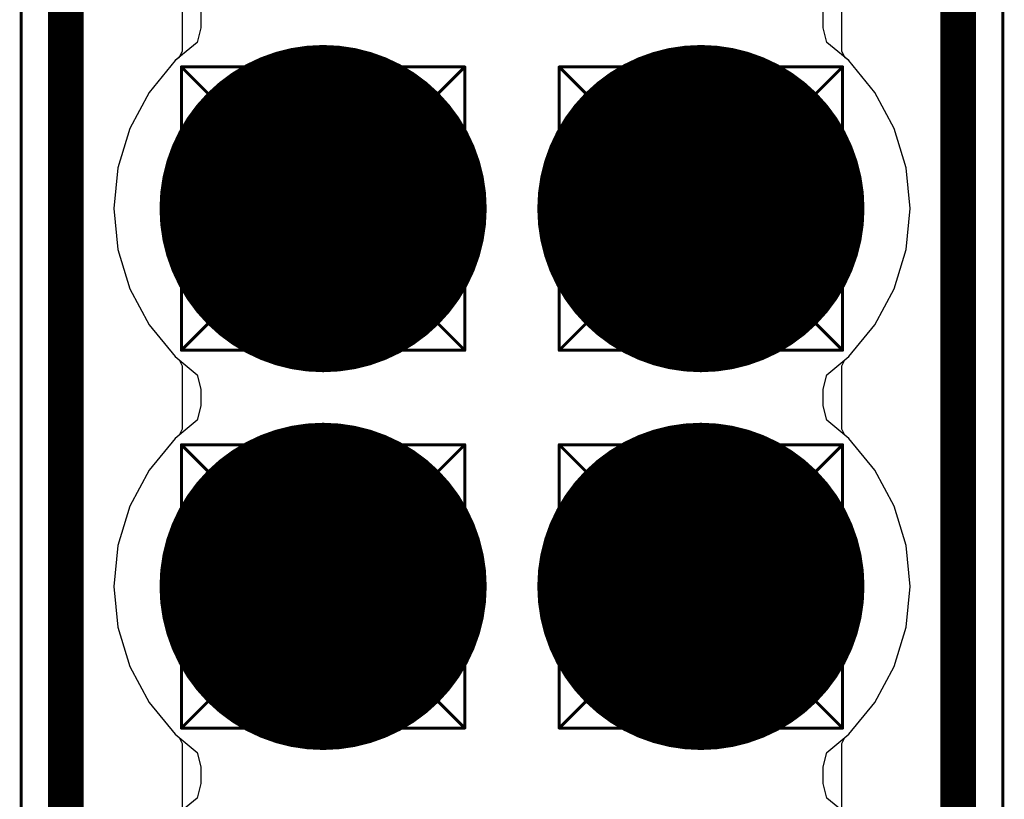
# Model space of a CAD drawing. Header units: millimetres. Extents: x 138 to 555, y 26 to 334.
# Tile 434 of 656: x 209.28 to 212.59, y 299.55 to 302.17. Entities that reach past the tile are written whole.
import ezdxf

# ---------------------------------------------------------------- set-up
doc = ezdxf.new("R2010")
doc.units = ezdxf.units.MM
for name, color, linetype in [('BottomLayer', 5, 'Continuous'), ('BottomSolder', 6, 'Continuous'), ('DrillDrawing', 1, 'Continuous'), ('Mechanical20', 56, 'Continuous'), ('Mechanical27', 56, 'Continuous'), ('MidLayer1', 16, 'Continuous'), ('MidLayer2', 76, 'Continuous'), ('MidLayer3', 90, 'Continuous'), ('MidLayer4', 156, 'Continuous'), ('MultiLayer', 9, 'Continuous'), ('PadHoleLayer', 156, 'Continuous'), ('TopLayer', 1, 'Continuous'), ('TopOverlay', 2, 'Continuous'), ('TopSolder', 216, 'Continuous')]:
    doc.layers.add(name, color=color, linetype=linetype)

# ---------------------------------------------------------------- blocks, each defined once
blk = doc.blocks.new('CON_FCI_20021311_XXX20XXLF_MOD_MB1299_953')
at = {"layer": 'BottomLayer', "const_width": 0.5}
for points in [[(-3.425, 0.635, 1), (-2.925, 0.635, 1)], [(-2.155, 0.635, 1), (-1.655, 0.635, 1)], [(-3.425, -0.635, 1), (-2.925, -0.635, 1)], [(-2.155, -0.635, 1), (-1.655, -0.635, 1)]]:
    blk.add_lwpolyline(points, format="xyb", close=True, dxfattribs=at)
at = {"layer": 'BottomSolder', "const_width": 0.55}
for points in [[(-3.45, 0.635, 1), (-2.9, 0.635, 1)], [(-2.18, 0.635, 1), (-1.63, 0.635, 1)], [(-3.45, -0.635, 1), (-2.9, -0.635, 1)], [(-2.18, -0.635, 1), (-1.63, -0.635, 1)]]:
    blk.add_lwpolyline(points, format="xyb", close=True, dxfattribs=at)
at = {"layer": 'Mechanical20', "const_width": 0.01}
for points in [[(6.725, 1.65), (-6.725, 1.65)], [(6.725, -1.65), (-6.725, -1.65)]]:
    blk.add_lwpolyline(points, dxfattribs=at)
at = {"layer": 'Mechanical27', "const_width": 0.01}
for points in [[(6.58, 1.5), (-6.58, 1.5)], [(-3.4925, 0.9525), (-3.6512, 1.1113)], [(-2.6987, 1.1113), (-3.6512, 1.1113)], [(-3.6512, 0.1588), (-3.6512, 1.1113)], [(-2.8575, 0.9525), (-2.6987, 1.1113)], [(-2.6987, 0.1588), (-2.6987, 1.1113)], [(-2.2225, 0.9525), (-2.3812, 1.1113)], [(-1.4287, 1.1113), (-2.3812, 1.1113)], [(-2.3812, 0.1588), (-2.3812, 1.1113)], [(-1.5875, 0.9525), (-1.4287, 1.1113)], [(-1.4287, 0.1588), (-1.4287, 1.1113)], [(-2.8575, 0.9525), (-3.4925, 0.9525)], [(-3.4925, 0.3175), (-3.4925, 0.9525)], [(-2.8575, 0.3175), (-2.8575, 0.9525)], [(-1.5875, 0.9525), (-2.2225, 0.9525)], [(-2.2225, 0.3175), (-2.2225, 0.9525)], [(-1.5875, 0.3175), (-1.5875, 0.9525)], [(-3.6512, 0.1588), (-3.4925, 0.3175)], [(-2.8575, 0.3175), (-3.4925, 0.3175)], [(-2.6987, 0.1588), (-2.8575, 0.3175)], [(-2.3812, 0.1588), (-2.2225, 0.3175)], [(-1.5875, 0.3175), (-2.2225, 0.3175)], [(-1.4287, 0.1588), (-1.5875, 0.3175)], [(-2.6987, 0.1588), (-3.6512, 0.1588)], [(-1.4287, 0.1588), (-2.3812, 0.1588)], [(-3.4925, -0.3175), (-3.6512, -0.1588)], [(-2.6987, -0.1588), (-3.6512, -0.1588)], [(-3.6512, -1.1113), (-3.6512, -0.1588)], [(-2.8575, -0.3175), (-2.6987, -0.1588)], [(-2.6987, -1.1113), (-2.6987, -0.1588)], [(-2.2225, -0.3175), (-2.3812, -0.1588)], [(-1.4287, -0.1588), (-2.3812, -0.1588)], [(-2.3812, -1.1113), (-2.3812, -0.1588)], [(-1.5875, -0.3175), (-1.4287, -0.1588)], [(-1.4287, -1.1113), (-1.4287, -0.1588)], [(-2.8575, -0.3175), (-3.4925, -0.3175)], [(-3.4925, -0.9525), (-3.4925, -0.3175)], [(-2.8575, -0.9525), (-2.8575, -0.3175)], [(-1.5875, -0.3175), (-2.2225, -0.3175)], [(-2.2225, -0.9525), (-2.2225, -0.3175)], [(-1.5875, -0.9525), (-1.5875, -0.3175)], [(-3.6512, -1.1113), (-3.4925, -0.9525)], [(-2.8575, -0.9525), (-3.4925, -0.9525)], [(-2.6987, -1.1113), (-2.8575, -0.9525)], [(-2.3812, -1.1113), (-2.2225, -0.9525)], [(-1.5875, -0.9525), (-2.2225, -0.9525)], [(-1.4287, -1.1113), (-1.5875, -0.9525)], [(-2.6987, -1.1113), (-3.6512, -1.1113)], [(-1.4287, -1.1113), (-2.3812, -1.1113)], [(6.58, -1.5), (-6.58, -1.5)]]:
    blk.add_lwpolyline(points, dxfattribs=at)
at = {"layer": 'Mechanical27', "const_width": 0.005}
for points in [[(-3.6537, 1.1113, 1), (-3.6487, 1.1113, 1)], [(-3.6537, 1.1113, 1), (-3.6487, 1.1113, 1)], [(-3.6537, 1.1113, 1), (-3.6487, 1.1113, 1)], [(-2.7012, 1.1113, 1), (-2.6962, 1.1113, 1)], [(-2.7012, 1.1113, 1), (-2.6962, 1.1113, 1)], [(-2.7012, 1.1113, 1), (-2.6962, 1.1113, 1)], [(-2.3837, 1.1113, 1), (-2.3787, 1.1113, 1)], [(-2.3837, 1.1113, 1), (-2.3787, 1.1113, 1)], [(-2.3837, 1.1113, 1), (-2.3787, 1.1113, 1)], [(-1.4312, 1.1113, 1), (-1.4262, 1.1113, 1)], [(-1.4312, 1.1113, 1), (-1.4262, 1.1113, 1)], [(-1.4312, 1.1113, 1), (-1.4262, 1.1113, 1)], [(-3.495, 0.9525, 1), (-3.49, 0.9525, 1)], [(-3.495, 0.9525, 1), (-3.49, 0.9525, 1)], [(-3.495, 0.9525, 1), (-3.49, 0.9525, 1)], [(-2.86, 0.9525, 1), (-2.855, 0.9525, 1)], [(-2.86, 0.9525, 1), (-2.855, 0.9525, 1)], [(-2.86, 0.9525, 1), (-2.855, 0.9525, 1)], [(-2.225, 0.9525, 1), (-2.22, 0.9525, 1)], [(-2.225, 0.9525, 1), (-2.22, 0.9525, 1)], [(-2.225, 0.9525, 1), (-2.22, 0.9525, 1)], [(-1.59, 0.9525, 1), (-1.585, 0.9525, 1)], [(-1.59, 0.9525, 1), (-1.585, 0.9525, 1)], [(-1.59, 0.9525, 1), (-1.585, 0.9525, 1)], [(-3.495, 0.3175, 1), (-3.49, 0.3175, 1)], [(-3.495, 0.3175, 1), (-3.49, 0.3175, 1)], [(-3.495, 0.3175, 1), (-3.49, 0.3175, 1)], [(-2.86, 0.3175, 1), (-2.855, 0.3175, 1)], [(-2.86, 0.3175, 1), (-2.855, 0.3175, 1)], [(-2.86, 0.3175, 1), (-2.855, 0.3175, 1)], [(-2.225, 0.3175, 1), (-2.22, 0.3175, 1)], [(-2.225, 0.3175, 1), (-2.22, 0.3175, 1)], [(-2.225, 0.3175, 1), (-2.22, 0.3175, 1)], [(-1.59, 0.3175, 1), (-1.585, 0.3175, 1)], [(-1.59, 0.3175, 1), (-1.585, 0.3175, 1)], [(-1.59, 0.3175, 1), (-1.585, 0.3175, 1)], [(-3.6537, 0.1588, 1), (-3.6487, 0.1588, 1)], [(-3.6537, 0.1588, 1), (-3.6487, 0.1588, 1)], [(-3.6537, 0.1588, 1), (-3.6487, 0.1588, 1)], [(-2.7012, 0.1588, 1), (-2.6962, 0.1588, 1)], [(-2.7012, 0.1588, 1), (-2.6962, 0.1588, 1)], [(-2.7012, 0.1588, 1), (-2.6962, 0.1588, 1)], [(-2.3837, 0.1588, 1), (-2.3787, 0.1588, 1)], [(-2.3837, 0.1588, 1), (-2.3787, 0.1588, 1)], [(-2.3837, 0.1588, 1), (-2.3787, 0.1588, 1)], [(-1.4312, 0.1588, 1), (-1.4262, 0.1588, 1)], [(-1.4312, 0.1588, 1), (-1.4262, 0.1588, 1)], [(-1.4312, 0.1588, 1), (-1.4262, 0.1588, 1)], [(-3.6537, -0.1588, 1), (-3.6487, -0.1588, 1)], [(-3.6537, -0.1588, 1), (-3.6487, -0.1588, 1)], [(-3.6537, -0.1588, 1), (-3.6487, -0.1588, 1)], [(-2.7012, -0.1588, 1), (-2.6962, -0.1588, 1)], [(-2.7012, -0.1588, 1), (-2.6962, -0.1588, 1)], [(-2.7012, -0.1588, 1), (-2.6962, -0.1588, 1)], [(-2.3837, -0.1588, 1), (-2.3787, -0.1588, 1)], [(-2.3837, -0.1588, 1), (-2.3787, -0.1588, 1)], [(-2.3837, -0.1588, 1), (-2.3787, -0.1588, 1)], [(-1.4312, -0.1588, 1), (-1.4262, -0.1588, 1)], [(-1.4312, -0.1588, 1), (-1.4262, -0.1588, 1)], [(-1.4312, -0.1588, 1), (-1.4262, -0.1588, 1)], [(-3.495, -0.3175, 1), (-3.49, -0.3175, 1)], [(-3.495, -0.3175, 1), (-3.49, -0.3175, 1)], [(-3.495, -0.3175, 1), (-3.49, -0.3175, 1)], [(-2.86, -0.3175, 1), (-2.855, -0.3175, 1)], [(-2.86, -0.3175, 1), (-2.855, -0.3175, 1)], [(-2.86, -0.3175, 1), (-2.855, -0.3175, 1)], [(-2.225, -0.3175, 1), (-2.22, -0.3175, 1)], [(-2.225, -0.3175, 1), (-2.22, -0.3175, 1)], [(-2.225, -0.3175, 1), (-2.22, -0.3175, 1)], [(-1.59, -0.3175, 1), (-1.585, -0.3175, 1)], [(-1.59, -0.3175, 1), (-1.585, -0.3175, 1)], [(-1.59, -0.3175, 1), (-1.585, -0.3175, 1)], [(-3.495, -0.9525, 1), (-3.49, -0.9525, 1)], [(-3.495, -0.9525, 1), (-3.49, -0.9525, 1)], [(-3.495, -0.9525, 1), (-3.49, -0.9525, 1)], [(-2.86, -0.9525, 1), (-2.855, -0.9525, 1)], [(-2.86, -0.9525, 1), (-2.855, -0.9525, 1)], [(-2.86, -0.9525, 1), (-2.855, -0.9525, 1)], [(-2.225, -0.9525, 1), (-2.22, -0.9525, 1)], [(-2.225, -0.9525, 1), (-2.22, -0.9525, 1)], [(-2.225, -0.9525, 1), (-2.22, -0.9525, 1)], [(-1.59, -0.9525, 1), (-1.585, -0.9525, 1)], [(-1.59, -0.9525, 1), (-1.585, -0.9525, 1)], [(-1.59, -0.9525, 1), (-1.585, -0.9525, 1)], [(-3.6537, -1.1113, 1), (-3.6487, -1.1113, 1)], [(-3.6537, -1.1113, 1), (-3.6487, -1.1113, 1)], [(-3.6537, -1.1113, 1), (-3.6487, -1.1113, 1)], [(-2.7012, -1.1113, 1), (-2.6962, -1.1113, 1)], [(-2.7012, -1.1113, 1), (-2.6962, -1.1113, 1)], [(-2.7012, -1.1113, 1), (-2.6962, -1.1113, 1)], [(-2.3837, -1.1113, 1), (-2.3787, -1.1113, 1)], [(-2.3837, -1.1113, 1), (-2.3787, -1.1113, 1)], [(-2.3837, -1.1113, 1), (-2.3787, -1.1113, 1)], [(-1.4312, -1.1113, 1), (-1.4262, -1.1113, 1)], [(-1.4312, -1.1113, 1), (-1.4262, -1.1113, 1)], [(-1.4312, -1.1113, 1), (-1.4262, -1.1113, 1)]]:
    blk.add_lwpolyline(points, format="xyb", close=True, dxfattribs=at)
at = {"layer": 'MidLayer1', "const_width": 0.5}
for points in [[(-3.425, 0.635, 1), (-2.925, 0.635, 1)], [(-2.155, 0.635, 1), (-1.655, 0.635, 1)], [(-3.425, -0.635, 1), (-2.925, -0.635, 1)], [(-2.155, -0.635, 1), (-1.655, -0.635, 1)]]:
    blk.add_lwpolyline(points, format="xyb", close=True, dxfattribs=at)
at = {"layer": 'MidLayer2', "const_width": 0.5}
for points in [[(-3.425, 0.635, 1), (-2.925, 0.635, 1)], [(-2.155, 0.635, 1), (-1.655, 0.635, 1)], [(-3.425, -0.635, 1), (-2.925, -0.635, 1)], [(-2.155, -0.635, 1), (-1.655, -0.635, 1)]]:
    blk.add_lwpolyline(points, format="xyb", close=True, dxfattribs=at)
at = {"layer": 'MidLayer3', "const_width": 0.5}
for points in [[(-3.425, 0.635, 1), (-2.925, 0.635, 1)], [(-2.155, 0.635, 1), (-1.655, 0.635, 1)], [(-3.425, -0.635, 1), (-2.925, -0.635, 1)], [(-2.155, -0.635, 1), (-1.655, -0.635, 1)]]:
    blk.add_lwpolyline(points, format="xyb", close=True, dxfattribs=at)
at = {"layer": 'MidLayer4', "const_width": 0.5}
for points in [[(-3.425, 0.635, 1), (-2.925, 0.635, 1)], [(-2.155, 0.635, 1), (-1.655, 0.635, 1)], [(-3.425, -0.635, 1), (-2.925, -0.635, 1)], [(-2.155, -0.635, 1), (-1.655, -0.635, 1)]]:
    blk.add_lwpolyline(points, format="xyb", close=True, dxfattribs=at)
at = {"layer": 'MultiLayer', "const_width": 0.5}
for points in [[(-3.425, 0.635, 1), (-2.925, 0.635, 1)], [(-2.155, 0.635, 1), (-1.655, 0.635, 1)], [(-3.425, -0.635, 1), (-2.925, -0.635, 1)], [(-2.155, -0.635, 1), (-1.655, -0.635, 1)]]:
    blk.add_lwpolyline(points, format="xyb", close=True, dxfattribs=at)
at = {"layer": 'PadHoleLayer', "const_width": 0.35}
for points in [[(-3.35, 0.635, 1), (-3, 0.635, 1)], [(-2.08, 0.635, 1), (-1.73, 0.635, 1)], [(-3.35, -0.635, 1), (-3, -0.635, 1)], [(-2.08, -0.635, 1), (-1.73, -0.635, 1)]]:
    blk.add_lwpolyline(points, format="xyb", close=True, dxfattribs=at)
at = {"layer": 'TopLayer', "const_width": 0.5}
for points in [[(-3.425, 0.635, 1), (-2.925, 0.635, 1)], [(-2.155, 0.635, 1), (-1.655, 0.635, 1)], [(-3.425, -0.635, 1), (-2.925, -0.635, 1)], [(-2.155, -0.635, 1), (-1.655, -0.635, 1)]]:
    blk.add_lwpolyline(points, format="xyb", close=True, dxfattribs=at)
at = {"layer": 'TopOverlay', "const_width": 0.12}
for points in [[(6.58, 1.5), (-6.58, 1.5)], [(6.58, -1.5), (-6.58, -1.5)]]:
    blk.add_lwpolyline(points, dxfattribs=at)
at = {"layer": 'TopSolder', "const_width": 0.55}
for points in [[(-3.45, 0.635, 1), (-2.9, 0.635, 1)], [(-2.18, 0.635, 1), (-1.63, 0.635, 1)], [(-3.45, -0.635, 1), (-2.9, -0.635, 1)], [(-2.18, -0.635, 1), (-1.63, -0.635, 1)]]:
    blk.add_lwpolyline(points, format="xyb", close=True, dxfattribs=at)

msp = doc.modelspace()

# ---------------------------------------------------------------- linework, layer by layer
at = {"layer": 'BottomLayer'}
for p, q in [((209.8292, 302.2742), (209.8292, 302.0616)), ((212.0458, 302.0616), (212.0458, 302.2742)), ((209.8184, 302.0412), (209.8051, 302.0303)), ((209.8292, 302.0616), (209.8184, 302.0412)), ((212.0566, 302.0412), (212.0458, 302.0616)), ((212.0699, 302.0303), (212.0566, 302.0412)), ((209.8051, 302.0303), (209.7177, 301.9237)), ((212.1573, 301.9237), (212.0699, 302.0303)), ((209.7177, 301.9237), (209.6527, 301.8021)), ((212.2223, 301.8021), (212.1573, 301.9237)), ((209.6527, 301.8021), (209.6126, 301.6701)), ((212.2624, 301.6701), (212.2223, 301.8021)), ((209.6126, 301.6701), (209.5991, 301.5329)), ((212.2759, 301.5329), (212.2624, 301.6701)), ((209.5991, 301.5329), (209.6126, 301.3957)), ((212.2624, 301.3957), (212.2759, 301.5329)), ((209.6126, 301.3957), (209.6527, 301.2637)), ((212.2223, 301.2637), (212.2624, 301.3957)), ((209.6527, 301.2637), (209.7177, 301.1421)), ((212.1573, 301.1421), (212.2223, 301.2637)), ((209.7177, 301.1421), (209.8051, 301.0356)), ((212.0699, 301.0356), (212.1573, 301.1421)), ((209.8051, 301.0356), (209.8184, 301.0247)), ((209.8184, 301.0247), (209.8292, 301.0042)), ((212.0458, 301.0042), (212.0566, 301.0247)), ((212.0566, 301.0247), (212.0699, 301.0356)), ((209.8292, 301.0042), (209.8292, 300.7916)), ((212.0458, 300.7916), (212.0458, 301.0042)), ((209.8292, 300.7916), (209.8184, 300.7712)), ((212.0566, 300.7712), (212.0458, 300.7916)), ((209.8051, 300.7603), (209.7177, 300.6537)), ((209.8184, 300.7712), (209.8051, 300.7603)), ((212.0699, 300.7603), (212.0566, 300.7712)), ((212.1573, 300.6537), (212.0699, 300.7603)), ((209.7177, 300.6537), (209.6527, 300.5321)), ((212.2223, 300.5321), (212.1573, 300.6537)), ((209.6527, 300.5321), (209.6126, 300.4001)), ((212.2624, 300.4001), (212.2223, 300.5321)), ((209.6126, 300.4001), (209.5991, 300.2629)), ((212.2759, 300.2629), (212.2624, 300.4001)), ((209.5991, 300.2629), (209.6126, 300.1257)), ((212.2624, 300.1257), (212.2759, 300.2629)), ((209.6126, 300.1257), (209.6527, 299.9937)), ((212.2223, 299.9937), (212.2624, 300.1257)), ((209.6527, 299.9937), (209.7177, 299.8721)), ((212.1573, 299.8721), (212.2223, 299.9937)), ((209.7177, 299.8721), (209.8051, 299.7656)), ((212.0699, 299.7656), (212.1573, 299.8721)), ((209.8051, 299.7656), (209.8184, 299.7547)), ((209.8184, 299.7547), (209.8292, 299.7342)), ((212.0458, 299.7342), (212.0566, 299.7547)), ((212.0566, 299.7547), (212.0699, 299.7656)), ((209.8292, 299.7342), (209.8292, 299.5216)), ((212.0458, 299.5216), (212.0458, 299.7342))]:
    msp.add_line(p, q, dxfattribs=at)
at = {"layer": 'DrillDrawing', "const_width": 0.0508}
for points in [[(210.1755, 301.6599), (210.3025, 301.7869)], [(210.3025, 301.7869), (210.4295, 301.6599)], [(211.4455, 301.6599), (211.5725, 301.7869)], [(211.5725, 301.7869), (211.6995, 301.6599)], [(210.2263, 301.6091), (210.3025, 301.6853)], [(210.3025, 301.6853), (210.3787, 301.6091)], [(211.4963, 301.6091), (211.5725, 301.6853)], [(211.5725, 301.6853), (211.6487, 301.6091)], [(210.0485, 301.6599), (210.1755, 301.5329)], [(210.0485, 301.6599), (210.1755, 301.6599)], [(210.4295, 301.6599), (210.5565, 301.6599)], [(210.4295, 301.5329), (210.5565, 301.6599)], [(211.3185, 301.6599), (211.4455, 301.5329)], [(211.3185, 301.6599), (211.4455, 301.6599)], [(211.6995, 301.6599), (211.8265, 301.6599)], [(211.6995, 301.5329), (211.8265, 301.6599)], [(210.1501, 301.6091), (210.2263, 301.5329)], [(210.1501, 301.6091), (210.2263, 301.6091)], [(210.3787, 301.6091), (210.4549, 301.6091)], [(210.3787, 301.5329), (210.4549, 301.6091)], [(211.4201, 301.6091), (211.4963, 301.5329)], [(211.4201, 301.6091), (211.4963, 301.6091)], [(211.6487, 301.6091), (211.7249, 301.6091)], [(211.6487, 301.5329), (211.7249, 301.6091)], [(210.0485, 301.4059), (210.1755, 301.5329)], [(210.1501, 301.4567), (210.2263, 301.5329)], [(210.3787, 301.5329), (210.4549, 301.4567)], [(210.4295, 301.5329), (210.5565, 301.4059)], [(211.3185, 301.4059), (211.4455, 301.5329)], [(211.4201, 301.4567), (211.4963, 301.5329)], [(211.6487, 301.5329), (211.7249, 301.4567)], [(211.6995, 301.5329), (211.8265, 301.4059)], [(210.1501, 301.4567), (210.2263, 301.4567)], [(210.2263, 301.4567), (210.3025, 301.3805)], [(210.3025, 301.3805), (210.3787, 301.4567)], [(210.3787, 301.4567), (210.4549, 301.4567)], [(211.4201, 301.4567), (211.4963, 301.4567)], [(211.4963, 301.4567), (211.5725, 301.3805)], [(211.5725, 301.3805), (211.6487, 301.4567)], [(211.6487, 301.4567), (211.7249, 301.4567)], [(210.0485, 301.4059), (210.1755, 301.4059)], [(210.1755, 301.4059), (210.3025, 301.2789)], [(210.3025, 301.2789), (210.4295, 301.4059)], [(210.4295, 301.4059), (210.5565, 301.4059)], [(211.3185, 301.4059), (211.4455, 301.4059)], [(211.4455, 301.4059), (211.5725, 301.2789)], [(211.5725, 301.2789), (211.6995, 301.4059)], [(211.6995, 301.4059), (211.8265, 301.4059)], [(210.1755, 300.3899), (210.3025, 300.5169)], [(210.3025, 300.5169), (210.4295, 300.3899)], [(211.4455, 300.3899), (211.5725, 300.5169)], [(211.5725, 300.5169), (211.6995, 300.3899)], [(210.2263, 300.3391), (210.3025, 300.4153)], [(210.3025, 300.4153), (210.3787, 300.3391)], [(211.4963, 300.3391), (211.5725, 300.4153)], [(211.5725, 300.4153), (211.6487, 300.3391)], [(210.0485, 300.3899), (210.1755, 300.2629)], [(210.0485, 300.3899), (210.1755, 300.3899)], [(210.4295, 300.3899), (210.5565, 300.3899)], [(210.4295, 300.2629), (210.5565, 300.3899)], [(211.3185, 300.3899), (211.4455, 300.2629)], [(211.3185, 300.3899), (211.4455, 300.3899)], [(211.6995, 300.3899), (211.8265, 300.3899)], [(211.6995, 300.2629), (211.8265, 300.3899)], [(210.1501, 300.3391), (210.2263, 300.2629)], [(210.1501, 300.3391), (210.2263, 300.3391)], [(210.3787, 300.3391), (210.4549, 300.3391)], [(210.3787, 300.2629), (210.4549, 300.3391)], [(211.4201, 300.3391), (211.4963, 300.2629)], [(211.4201, 300.3391), (211.4963, 300.3391)], [(211.6487, 300.3391), (211.7249, 300.3391)], [(211.6487, 300.2629), (211.7249, 300.3391)], [(210.0485, 300.1359), (210.1755, 300.2629)], [(210.1501, 300.1867), (210.2263, 300.2629)], [(210.3787, 300.2629), (210.4549, 300.1867)], [(210.4295, 300.2629), (210.5565, 300.1359)], [(211.3185, 300.1359), (211.4455, 300.2629)], [(211.4201, 300.1867), (211.4963, 300.2629)], [(211.6487, 300.2629), (211.7249, 300.1867)], [(211.6995, 300.2629), (211.8265, 300.1359)], [(210.1501, 300.1867), (210.2263, 300.1867)], [(210.2263, 300.1867), (210.3025, 300.1105)], [(210.3025, 300.1105), (210.3787, 300.1867)], [(210.3787, 300.1867), (210.4549, 300.1867)], [(211.4201, 300.1867), (211.4963, 300.1867)], [(211.4963, 300.1867), (211.5725, 300.1105)], [(211.5725, 300.1105), (211.6487, 300.1867)], [(211.6487, 300.1867), (211.7249, 300.1867)], [(210.0485, 300.1359), (210.1755, 300.1359)], [(210.1755, 300.1359), (210.3025, 300.0089)], [(210.3025, 300.0089), (210.4295, 300.1359)], [(210.4295, 300.1359), (210.5565, 300.1359)], [(211.3185, 300.1359), (211.4455, 300.1359)], [(211.4455, 300.1359), (211.5725, 300.0089)], [(211.5725, 300.0089), (211.6995, 300.1359)], [(211.6995, 300.1359), (211.8265, 300.1359)]]:
    msp.add_lwpolyline(points, dxfattribs=at)
at = {"layer": 'DrillDrawing', "const_width": 0.0254}
for points in [[(210.2898, 301.7869, 1), (210.3152, 301.7869, 1)], [(210.2898, 301.7869, 1), (210.3152, 301.7869, 1)], [(211.5598, 301.7869, 1), (211.5852, 301.7869, 1)], [(211.5598, 301.7869, 1), (211.5852, 301.7869, 1)], [(210.2898, 301.6853, 1), (210.3152, 301.6853, 1)], [(210.2898, 301.6853, 1), (210.3152, 301.6853, 1)], [(211.5598, 301.6853, 1), (211.5852, 301.6853, 1)], [(211.5598, 301.6853, 1), (211.5852, 301.6853, 1)], [(210.0358, 301.6599, 1), (210.0612, 301.6599, 1)], [(210.0358, 301.6599, 1), (210.0612, 301.6599, 1)], [(210.1628, 301.6599, 1), (210.1882, 301.6599, 1)], [(210.1628, 301.6599, 1), (210.1882, 301.6599, 1)], [(210.4168, 301.6599, 1), (210.4422, 301.6599, 1)], [(210.4168, 301.6599, 1), (210.4422, 301.6599, 1)], [(210.5438, 301.6599, 1), (210.5692, 301.6599, 1)], [(210.5438, 301.6599, 1), (210.5692, 301.6599, 1)], [(211.3058, 301.6599, 1), (211.3312, 301.6599, 1)], [(211.3058, 301.6599, 1), (211.3312, 301.6599, 1)], [(211.4328, 301.6599, 1), (211.4582, 301.6599, 1)], [(211.4328, 301.6599, 1), (211.4582, 301.6599, 1)], [(211.6868, 301.6599, 1), (211.7122, 301.6599, 1)], [(211.6868, 301.6599, 1), (211.7122, 301.6599, 1)], [(211.8138, 301.6599, 1), (211.8392, 301.6599, 1)], [(211.8138, 301.6599, 1), (211.8392, 301.6599, 1)], [(210.1374, 301.6091, 1), (210.1628, 301.6091, 1)], [(210.1374, 301.6091, 1), (210.1628, 301.6091, 1)], [(210.2136, 301.6091, 1), (210.239, 301.6091, 1)], [(210.2136, 301.6091, 1), (210.239, 301.6091, 1)], [(210.366, 301.6091, 1), (210.3914, 301.6091, 1)], [(210.366, 301.6091, 1), (210.3914, 301.6091, 1)], [(210.4422, 301.6091, 1), (210.4676, 301.6091, 1)], [(210.4422, 301.6091, 1), (210.4676, 301.6091, 1)], [(211.4074, 301.6091, 1), (211.4328, 301.6091, 1)], [(211.4074, 301.6091, 1), (211.4328, 301.6091, 1)], [(211.4836, 301.6091, 1), (211.509, 301.6091, 1)], [(211.4836, 301.6091, 1), (211.509, 301.6091, 1)], [(211.636, 301.6091, 1), (211.6614, 301.6091, 1)], [(211.636, 301.6091, 1), (211.6614, 301.6091, 1)], [(211.7122, 301.6091, 1), (211.7376, 301.6091, 1)], [(211.7122, 301.6091, 1), (211.7376, 301.6091, 1)], [(210.1628, 301.5329, 1), (210.1882, 301.5329, 1)], [(210.1628, 301.5329, 1), (210.1882, 301.5329, 1)], [(210.2136, 301.5329, 1), (210.239, 301.5329, 1)], [(210.2136, 301.5329, 1), (210.239, 301.5329, 1)], [(210.366, 301.5329, 1), (210.3914, 301.5329, 1)], [(210.366, 301.5329, 1), (210.3914, 301.5329, 1)], [(210.4168, 301.5329, 1), (210.4422, 301.5329, 1)], [(210.4168, 301.5329, 1), (210.4422, 301.5329, 1)], [(211.4328, 301.5329, 1), (211.4582, 301.5329, 1)], [(211.4328, 301.5329, 1), (211.4582, 301.5329, 1)], [(211.4836, 301.5329, 1), (211.509, 301.5329, 1)], [(211.4836, 301.5329, 1), (211.509, 301.5329, 1)], [(211.636, 301.5329, 1), (211.6614, 301.5329, 1)], [(211.636, 301.5329, 1), (211.6614, 301.5329, 1)], [(211.6868, 301.5329, 1), (211.7122, 301.5329, 1)], [(211.6868, 301.5329, 1), (211.7122, 301.5329, 1)], [(210.1374, 301.4567, 1), (210.1628, 301.4567, 1)], [(210.1374, 301.4567, 1), (210.1628, 301.4567, 1)], [(210.2136, 301.4567, 1), (210.239, 301.4567, 1)], [(210.2136, 301.4567, 1), (210.239, 301.4567, 1)], [(210.366, 301.4567, 1), (210.3914, 301.4567, 1)], [(210.366, 301.4567, 1), (210.3914, 301.4567, 1)], [(210.4422, 301.4567, 1), (210.4676, 301.4567, 1)], [(210.4422, 301.4567, 1), (210.4676, 301.4567, 1)], [(211.4074, 301.4567, 1), (211.4328, 301.4567, 1)], [(211.4074, 301.4567, 1), (211.4328, 301.4567, 1)], [(211.4836, 301.4567, 1), (211.509, 301.4567, 1)], [(211.4836, 301.4567, 1), (211.509, 301.4567, 1)], [(211.636, 301.4567, 1), (211.6614, 301.4567, 1)], [(211.636, 301.4567, 1), (211.6614, 301.4567, 1)], [(211.7122, 301.4567, 1), (211.7376, 301.4567, 1)], [(211.7122, 301.4567, 1), (211.7376, 301.4567, 1)], [(210.0358, 301.4059, 1), (210.0612, 301.4059, 1)], [(210.0358, 301.4059, 1), (210.0612, 301.4059, 1)], [(210.1628, 301.4059, 1), (210.1882, 301.4059, 1)], [(210.1628, 301.4059, 1), (210.1882, 301.4059, 1)], [(210.4168, 301.4059, 1), (210.4422, 301.4059, 1)], [(210.4168, 301.4059, 1), (210.4422, 301.4059, 1)], [(210.5438, 301.4059, 1), (210.5692, 301.4059, 1)], [(210.5438, 301.4059, 1), (210.5692, 301.4059, 1)], [(211.3058, 301.4059, 1), (211.3312, 301.4059, 1)], [(211.3058, 301.4059, 1), (211.3312, 301.4059, 1)], [(211.4328, 301.4059, 1), (211.4582, 301.4059, 1)], [(211.4328, 301.4059, 1), (211.4582, 301.4059, 1)], [(211.6868, 301.4059, 1), (211.7122, 301.4059, 1)], [(211.6868, 301.4059, 1), (211.7122, 301.4059, 1)], [(211.8138, 301.4059, 1), (211.8392, 301.4059, 1)], [(211.8138, 301.4059, 1), (211.8392, 301.4059, 1)], [(210.2898, 301.3805, 1), (210.3152, 301.3805, 1)], [(210.2898, 301.3805, 1), (210.3152, 301.3805, 1)], [(211.5598, 301.3805, 1), (211.5852, 301.3805, 1)], [(211.5598, 301.3805, 1), (211.5852, 301.3805, 1)], [(210.2898, 301.2789, 1), (210.3152, 301.2789, 1)], [(210.2898, 301.2789, 1), (210.3152, 301.2789, 1)], [(211.5598, 301.2789, 1), (211.5852, 301.2789, 1)], [(211.5598, 301.2789, 1), (211.5852, 301.2789, 1)], [(210.2898, 300.5169, 1), (210.3152, 300.5169, 1)], [(210.2898, 300.5169, 1), (210.3152, 300.5169, 1)], [(211.5598, 300.5169, 1), (211.5852, 300.5169, 1)], [(211.5598, 300.5169, 1), (211.5852, 300.5169, 1)], [(210.2898, 300.4153, 1), (210.3152, 300.4153, 1)], [(210.2898, 300.4153, 1), (210.3152, 300.4153, 1)], [(211.5598, 300.4153, 1), (211.5852, 300.4153, 1)], [(211.5598, 300.4153, 1), (211.5852, 300.4153, 1)], [(210.0358, 300.3899, 1), (210.0612, 300.3899, 1)], [(210.0358, 300.3899, 1), (210.0612, 300.3899, 1)], [(210.1628, 300.3899, 1), (210.1882, 300.3899, 1)], [(210.1628, 300.3899, 1), (210.1882, 300.3899, 1)], [(210.4168, 300.3899, 1), (210.4422, 300.3899, 1)], [(210.4168, 300.3899, 1), (210.4422, 300.3899, 1)], [(210.5438, 300.3899, 1), (210.5692, 300.3899, 1)], [(210.5438, 300.3899, 1), (210.5692, 300.3899, 1)], [(211.3058, 300.3899, 1), (211.3312, 300.3899, 1)], [(211.3058, 300.3899, 1), (211.3312, 300.3899, 1)], [(211.4328, 300.3899, 1), (211.4582, 300.3899, 1)], [(211.4328, 300.3899, 1), (211.4582, 300.3899, 1)], [(211.6868, 300.3899, 1), (211.7122, 300.3899, 1)], [(211.6868, 300.3899, 1), (211.7122, 300.3899, 1)], [(211.8138, 300.3899, 1), (211.8392, 300.3899, 1)], [(211.8138, 300.3899, 1), (211.8392, 300.3899, 1)], [(210.1374, 300.3391, 1), (210.1628, 300.3391, 1)], [(210.1374, 300.3391, 1), (210.1628, 300.3391, 1)], [(210.2136, 300.3391, 1), (210.239, 300.3391, 1)], [(210.2136, 300.3391, 1), (210.239, 300.3391, 1)], [(210.366, 300.3391, 1), (210.3914, 300.3391, 1)], [(210.366, 300.3391, 1), (210.3914, 300.3391, 1)], [(210.4422, 300.3391, 1), (210.4676, 300.3391, 1)], [(210.4422, 300.3391, 1), (210.4676, 300.3391, 1)], [(211.4074, 300.3391, 1), (211.4328, 300.3391, 1)], [(211.4074, 300.3391, 1), (211.4328, 300.3391, 1)], [(211.4836, 300.3391, 1), (211.509, 300.3391, 1)], [(211.4836, 300.3391, 1), (211.509, 300.3391, 1)], [(211.636, 300.3391, 1), (211.6614, 300.3391, 1)], [(211.636, 300.3391, 1), (211.6614, 300.3391, 1)], [(211.7122, 300.3391, 1), (211.7376, 300.3391, 1)], [(211.7122, 300.3391, 1), (211.7376, 300.3391, 1)], [(210.1628, 300.2629, 1), (210.1882, 300.2629, 1)], [(210.1628, 300.2629, 1), (210.1882, 300.2629, 1)], [(210.2136, 300.2629, 1), (210.239, 300.2629, 1)], [(210.2136, 300.2629, 1), (210.239, 300.2629, 1)], [(210.366, 300.2629, 1), (210.3914, 300.2629, 1)], [(210.366, 300.2629, 1), (210.3914, 300.2629, 1)], [(210.4168, 300.2629, 1), (210.4422, 300.2629, 1)], [(210.4168, 300.2629, 1), (210.4422, 300.2629, 1)], [(211.4328, 300.2629, 1), (211.4582, 300.2629, 1)], [(211.4328, 300.2629, 1), (211.4582, 300.2629, 1)], [(211.4836, 300.2629, 1), (211.509, 300.2629, 1)], [(211.4836, 300.2629, 1), (211.509, 300.2629, 1)], [(211.636, 300.2629, 1), (211.6614, 300.2629, 1)], [(211.636, 300.2629, 1), (211.6614, 300.2629, 1)], [(211.6868, 300.2629, 1), (211.7122, 300.2629, 1)], [(211.6868, 300.2629, 1), (211.7122, 300.2629, 1)], [(210.1374, 300.1867, 1), (210.1628, 300.1867, 1)], [(210.1374, 300.1867, 1), (210.1628, 300.1867, 1)], [(210.2136, 300.1867, 1), (210.239, 300.1867, 1)], [(210.2136, 300.1867, 1), (210.239, 300.1867, 1)], [(210.366, 300.1867, 1), (210.3914, 300.1867, 1)], [(210.366, 300.1867, 1), (210.3914, 300.1867, 1)], [(210.4422, 300.1867, 1), (210.4676, 300.1867, 1)], [(210.4422, 300.1867, 1), (210.4676, 300.1867, 1)], [(211.4074, 300.1867, 1), (211.4328, 300.1867, 1)], [(211.4074, 300.1867, 1), (211.4328, 300.1867, 1)], [(211.4836, 300.1867, 1), (211.509, 300.1867, 1)], [(211.4836, 300.1867, 1), (211.509, 300.1867, 1)], [(211.636, 300.1867, 1), (211.6614, 300.1867, 1)], [(211.636, 300.1867, 1), (211.6614, 300.1867, 1)], [(211.7122, 300.1867, 1), (211.7376, 300.1867, 1)], [(211.7122, 300.1867, 1), (211.7376, 300.1867, 1)], [(210.0358, 300.1359, 1), (210.0612, 300.1359, 1)], [(210.0358, 300.1359, 1), (210.0612, 300.1359, 1)], [(210.1628, 300.1359, 1), (210.1882, 300.1359, 1)], [(210.1628, 300.1359, 1), (210.1882, 300.1359, 1)], [(210.4168, 300.1359, 1), (210.4422, 300.1359, 1)], [(210.4168, 300.1359, 1), (210.4422, 300.1359, 1)], [(210.5438, 300.1359, 1), (210.5692, 300.1359, 1)], [(210.5438, 300.1359, 1), (210.5692, 300.1359, 1)], [(211.3058, 300.1359, 1), (211.3312, 300.1359, 1)], [(211.3058, 300.1359, 1), (211.3312, 300.1359, 1)], [(211.4328, 300.1359, 1), (211.4582, 300.1359, 1)], [(211.4328, 300.1359, 1), (211.4582, 300.1359, 1)], [(211.6868, 300.1359, 1), (211.7122, 300.1359, 1)], [(211.6868, 300.1359, 1), (211.7122, 300.1359, 1)], [(211.8138, 300.1359, 1), (211.8392, 300.1359, 1)], [(211.8138, 300.1359, 1), (211.8392, 300.1359, 1)], [(210.2898, 300.1105, 1), (210.3152, 300.1105, 1)], [(210.2898, 300.1105, 1), (210.3152, 300.1105, 1)], [(211.5598, 300.1105, 1), (211.5852, 300.1105, 1)], [(211.5598, 300.1105, 1), (211.5852, 300.1105, 1)], [(210.2898, 300.0089, 1), (210.3152, 300.0089, 1)], [(210.2898, 300.0089, 1), (210.3152, 300.0089, 1)], [(211.5598, 300.0089, 1), (211.5852, 300.0089, 1)], [(211.5598, 300.0089, 1), (211.5852, 300.0089, 1)]]:
    msp.add_lwpolyline(points, format="xyb", close=True, dxfattribs=at)
at = {"layer": 'MidLayer2'}
for p, q in [((209.8292, 302.2742), (209.8292, 302.0616)), ((212.0458, 302.0616), (212.0458, 302.2742)), ((209.8184, 302.0412), (209.8051, 302.0303)), ((209.8292, 302.0616), (209.8184, 302.0412)), ((212.0566, 302.0412), (212.0458, 302.0616)), ((212.0699, 302.0303), (212.0566, 302.0412)), ((209.8051, 302.0303), (209.7177, 301.9237)), ((212.1573, 301.9237), (212.0699, 302.0303)), ((209.7177, 301.9237), (209.6527, 301.8021)), ((212.2223, 301.8021), (212.1573, 301.9237)), ((209.6527, 301.8021), (209.6126, 301.6701)), ((212.2624, 301.6701), (212.2223, 301.8021)), ((209.6126, 301.6701), (209.5991, 301.5329)), ((212.2759, 301.5329), (212.2624, 301.6701)), ((209.5991, 301.5329), (209.6126, 301.3957)), ((212.2624, 301.3957), (212.2759, 301.5329)), ((209.6126, 301.3957), (209.6527, 301.2637)), ((212.2223, 301.2637), (212.2624, 301.3957)), ((209.6527, 301.2637), (209.7177, 301.1421)), ((212.1573, 301.1421), (212.2223, 301.2637)), ((209.7177, 301.1421), (209.8051, 301.0356)), ((212.0699, 301.0356), (212.1573, 301.1421)), ((209.8051, 301.0356), (209.8184, 301.0247)), ((209.8184, 301.0247), (209.8292, 301.0042)), ((212.0458, 301.0042), (212.0566, 301.0247)), ((212.0566, 301.0247), (212.0699, 301.0356)), ((209.8292, 301.0042), (209.8292, 300.7916)), ((212.0458, 300.7916), (212.0458, 301.0042)), ((209.8292, 300.7916), (209.8184, 300.7712)), ((212.0566, 300.7712), (212.0458, 300.7916)), ((209.8051, 300.7603), (209.7177, 300.6537)), ((209.8184, 300.7712), (209.8051, 300.7603)), ((212.0699, 300.7603), (212.0566, 300.7712)), ((212.1573, 300.6537), (212.0699, 300.7603)), ((209.7177, 300.6537), (209.6527, 300.5321)), ((212.2223, 300.5321), (212.1573, 300.6537)), ((209.6527, 300.5321), (209.6126, 300.4001)), ((212.2624, 300.4001), (212.2223, 300.5321)), ((209.6126, 300.4001), (209.5991, 300.2629)), ((212.2759, 300.2629), (212.2624, 300.4001)), ((209.5991, 300.2629), (209.6126, 300.1257)), ((212.2624, 300.1257), (212.2759, 300.2629)), ((209.6126, 300.1257), (209.6527, 299.9937)), ((212.2223, 299.9937), (212.2624, 300.1257)), ((209.6527, 299.9937), (209.7177, 299.8721)), ((212.1573, 299.8721), (212.2223, 299.9937)), ((209.7177, 299.8721), (209.8051, 299.7656)), ((212.0699, 299.7656), (212.1573, 299.8721)), ((209.8051, 299.7656), (209.8184, 299.7547)), ((209.8184, 299.7547), (209.8292, 299.7342)), ((212.0458, 299.7342), (212.0566, 299.7547)), ((212.0566, 299.7547), (212.0699, 299.7656)), ((209.8292, 299.7342), (209.8292, 299.5216)), ((212.0458, 299.5216), (212.0458, 299.7342))]:
    msp.add_line(p, q, dxfattribs=at)
at = {"layer": 'MidLayer3'}
for p, q in [((209.8919, 302.1958), (209.8919, 302.1401)), ((211.9831, 302.1401), (211.9831, 302.1958)), ((209.8919, 302.1401), (209.8795, 302.0913)), ((211.9955, 302.0913), (211.9831, 302.1401)), ((209.8795, 302.0913), (209.8051, 302.0303)), ((212.0699, 302.0303), (211.9955, 302.0913)), ((209.8051, 302.0303), (209.7177, 301.9237)), ((212.1573, 301.9237), (212.0699, 302.0303)), ((209.7177, 301.9237), (209.6527, 301.8021)), ((212.2223, 301.8021), (212.1573, 301.9237)), ((209.6527, 301.8021), (209.6126, 301.6701)), ((212.2624, 301.6701), (212.2223, 301.8021)), ((209.6126, 301.6701), (209.5991, 301.5329)), ((212.2759, 301.5329), (212.2624, 301.6701)), ((209.5991, 301.5329), (209.6126, 301.3957)), ((212.2624, 301.3957), (212.2759, 301.5329)), ((209.6126, 301.3957), (209.6527, 301.2637)), ((212.2223, 301.2637), (212.2624, 301.3957)), ((209.6527, 301.2637), (209.7177, 301.1421)), ((212.1573, 301.1421), (212.2223, 301.2637)), ((209.7177, 301.1421), (209.8051, 301.0356)), ((212.0699, 301.0356), (212.1573, 301.1421)), ((209.8051, 301.0356), (209.8795, 300.9745)), ((211.9955, 300.9745), (212.0699, 301.0356)), ((209.8795, 300.9745), (209.8919, 300.9258)), ((211.9831, 300.9258), (211.9955, 300.9745)), ((209.8919, 300.9258), (209.8919, 300.8701)), ((211.9831, 300.8701), (211.9831, 300.9258)), ((209.8919, 300.8701), (209.8795, 300.8213)), ((211.9955, 300.8213), (211.9831, 300.8701)), ((209.8795, 300.8213), (209.8051, 300.7603)), ((212.0699, 300.7603), (211.9955, 300.8213)), ((209.8051, 300.7603), (209.7177, 300.6537)), ((212.1573, 300.6537), (212.0699, 300.7603)), ((209.7177, 300.6537), (209.6527, 300.5321)), ((212.2223, 300.5321), (212.1573, 300.6537)), ((209.6527, 300.5321), (209.6126, 300.4001)), ((212.2624, 300.4001), (212.2223, 300.5321)), ((209.6126, 300.4001), (209.5991, 300.2629)), ((212.2759, 300.2629), (212.2624, 300.4001)), ((209.5991, 300.2629), (209.6126, 300.1257)), ((212.2624, 300.1257), (212.2759, 300.2629)), ((209.6126, 300.1257), (209.6527, 299.9937)), ((212.2223, 299.9937), (212.2624, 300.1257)), ((209.6527, 299.9937), (209.7177, 299.8721)), ((212.1573, 299.8721), (212.2223, 299.9937)), ((209.7177, 299.8721), (209.8051, 299.7656)), ((212.0699, 299.7656), (212.1573, 299.8721)), ((209.8051, 299.7656), (209.8795, 299.7045)), ((211.9955, 299.7045), (212.0699, 299.7656)), ((209.8795, 299.7045), (209.8919, 299.6558)), ((211.9831, 299.6558), (211.9955, 299.7045)), ((209.8919, 299.6558), (209.8919, 299.6001)), ((211.9831, 299.6001), (211.9831, 299.6558)), ((209.8919, 299.6001), (209.8795, 299.5513)), ((211.9955, 299.5513), (211.9831, 299.6001)), ((209.8795, 299.5513), (209.8051, 299.4903)), ((212.0699, 299.4903), (211.9955, 299.5513))]:
    msp.add_line(p, q, dxfattribs=at)
at = {"layer": 'MidLayer4'}
for p, q in [((209.8919, 302.1958), (209.8919, 302.1401)), ((211.9831, 302.1401), (211.9831, 302.1958)), ((209.8919, 302.1401), (209.8795, 302.0913)), ((211.9955, 302.0913), (211.9831, 302.1401)), ((209.8795, 302.0913), (209.8051, 302.0303)), ((212.0699, 302.0303), (211.9955, 302.0913)), ((209.8051, 302.0303), (209.7177, 301.9237)), ((212.1573, 301.9237), (212.0699, 302.0303)), ((209.7177, 301.9237), (209.6527, 301.8021)), ((212.2223, 301.8021), (212.1573, 301.9237)), ((209.6527, 301.8021), (209.6126, 301.6701)), ((212.2624, 301.6701), (212.2223, 301.8021)), ((209.6126, 301.6701), (209.5991, 301.5329)), ((212.2759, 301.5329), (212.2624, 301.6701)), ((209.5991, 301.5329), (209.6126, 301.3957)), ((212.2624, 301.3957), (212.2759, 301.5329)), ((209.6126, 301.3957), (209.6527, 301.2637)), ((212.2223, 301.2637), (212.2624, 301.3957)), ((209.6527, 301.2637), (209.7177, 301.1421)), ((212.1573, 301.1421), (212.2223, 301.2637)), ((209.7177, 301.1421), (209.8051, 301.0356)), ((212.0699, 301.0356), (212.1573, 301.1421)), ((209.8051, 301.0356), (209.8795, 300.9745)), ((211.9955, 300.9745), (212.0699, 301.0356)), ((209.8795, 300.9745), (209.8919, 300.9258)), ((211.9831, 300.9258), (211.9955, 300.9745)), ((209.8919, 300.9258), (209.8919, 300.8701)), ((211.9831, 300.8701), (211.9831, 300.9258)), ((209.8919, 300.8701), (209.8795, 300.8213)), ((211.9955, 300.8213), (211.9831, 300.8701)), ((209.8795, 300.8213), (209.8051, 300.7603)), ((212.0699, 300.7603), (211.9955, 300.8213)), ((209.8051, 300.7603), (209.7177, 300.6537)), ((212.1573, 300.6537), (212.0699, 300.7603)), ((209.7177, 300.6537), (209.6527, 300.5321)), ((212.2223, 300.5321), (212.1573, 300.6537)), ((209.6527, 300.5321), (209.6126, 300.4001)), ((212.2624, 300.4001), (212.2223, 300.5321)), ((209.6126, 300.4001), (209.5991, 300.2629)), ((212.2759, 300.2629), (212.2624, 300.4001)), ((209.5991, 300.2629), (209.6126, 300.1257)), ((212.2624, 300.1257), (212.2759, 300.2629)), ((209.6126, 300.1257), (209.6527, 299.9937)), ((212.2223, 299.9937), (212.2624, 300.1257)), ((209.6527, 299.9937), (209.7177, 299.8721)), ((212.1573, 299.8721), (212.2223, 299.9937)), ((209.7177, 299.8721), (209.8051, 299.7656)), ((212.0699, 299.7656), (212.1573, 299.8721)), ((209.8051, 299.7656), (209.8795, 299.7045)), ((211.9955, 299.7045), (212.0699, 299.7656)), ((209.8795, 299.7045), (209.8919, 299.6558)), ((211.9831, 299.6558), (211.9955, 299.7045)), ((209.8919, 299.6558), (209.8919, 299.6001)), ((211.9831, 299.6001), (211.9831, 299.6558)), ((209.8919, 299.6001), (209.8795, 299.5513)), ((211.9955, 299.5513), (211.9831, 299.6001)), ((209.8795, 299.5513), (209.8051, 299.4903)), ((212.0699, 299.4903), (211.9955, 299.5513))]:
    msp.add_line(p, q, dxfattribs=at)
at = {"layer": 'TopLayer'}
for p, q in [((209.8292, 302.2742), (209.8292, 302.0616)), ((212.0458, 302.0616), (212.0458, 302.2742)), ((209.8184, 302.0412), (209.8051, 302.0303)), ((209.8292, 302.0616), (209.8184, 302.0412)), ((212.0566, 302.0412), (212.0458, 302.0616)), ((212.0699, 302.0303), (212.0566, 302.0412)), ((209.8051, 302.0303), (209.7177, 301.9237)), ((212.1573, 301.9237), (212.0699, 302.0303)), ((209.7177, 301.9237), (209.6527, 301.8021)), ((212.2223, 301.8021), (212.1573, 301.9237)), ((209.6527, 301.8021), (209.6126, 301.6701)), ((212.2624, 301.6701), (212.2223, 301.8021)), ((209.6126, 301.6701), (209.5991, 301.5329)), ((212.2759, 301.5329), (212.2624, 301.6701)), ((209.5991, 301.5329), (209.6126, 301.3957)), ((212.2624, 301.3957), (212.2759, 301.5329)), ((209.6126, 301.3957), (209.6527, 301.2637)), ((212.2223, 301.2637), (212.2624, 301.3957)), ((209.6527, 301.2637), (209.7177, 301.1421)), ((212.1573, 301.1421), (212.2223, 301.2637)), ((209.7177, 301.1421), (209.8051, 301.0356)), ((212.0699, 301.0356), (212.1573, 301.1421)), ((209.8051, 301.0356), (209.8184, 301.0247)), ((209.8184, 301.0247), (209.8292, 301.0042)), ((212.0458, 301.0042), (212.0566, 301.0247)), ((212.0566, 301.0247), (212.0699, 301.0356)), ((209.8292, 301.0042), (209.8292, 300.7916)), ((212.0458, 300.7916), (212.0458, 301.0042)), ((209.8292, 300.7916), (209.8184, 300.7712)), ((212.0566, 300.7712), (212.0458, 300.7916)), ((209.8051, 300.7603), (209.7177, 300.6537)), ((209.8184, 300.7712), (209.8051, 300.7603)), ((212.0699, 300.7603), (212.0566, 300.7712)), ((212.1573, 300.6537), (212.0699, 300.7603)), ((209.7177, 300.6537), (209.6527, 300.5321)), ((212.2223, 300.5321), (212.1573, 300.6537)), ((209.6527, 300.5321), (209.6126, 300.4001)), ((212.2624, 300.4001), (212.2223, 300.5321)), ((209.6126, 300.4001), (209.5991, 300.2629)), ((212.2759, 300.2629), (212.2624, 300.4001)), ((209.5991, 300.2629), (209.6126, 300.1257)), ((212.2624, 300.1257), (212.2759, 300.2629)), ((209.6126, 300.1257), (209.6527, 299.9937)), ((212.2223, 299.9937), (212.2624, 300.1257)), ((209.6527, 299.9937), (209.7177, 299.8721)), ((212.1573, 299.8721), (212.2223, 299.9937)), ((209.7177, 299.8721), (209.8051, 299.7656)), ((212.0699, 299.7656), (212.1573, 299.8721)), ((209.8051, 299.7656), (209.8184, 299.7547)), ((209.8184, 299.7547), (209.8292, 299.7342)), ((212.0458, 299.7342), (212.0566, 299.7547)), ((212.0566, 299.7547), (212.0699, 299.7656)), ((209.8292, 299.7342), (209.8292, 299.5216)), ((212.0458, 299.5216), (212.0458, 299.7342))]:
    msp.add_line(p, q, dxfattribs=at)

# ---------------------------------------------------------------- block references
at = {"rotation": 270}
msp.add_blockref('CON_FCI_20021311_XXX20XXLF_MOD_MB1299_953', (210.9375, 298.3579), dxfattribs=at)

doc.saveas('drawing.dxf')
